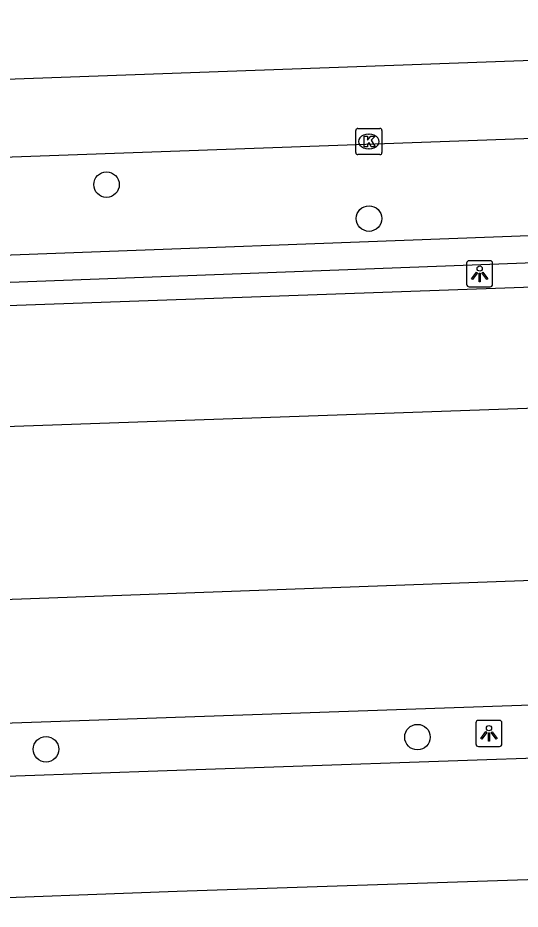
# Model space of a CAD drawing. Extents: x 160557 to 161245, y 385330 to 386505.
# Drawn here: x 161026.13 to 161045.38, y 386201.41 to 386235.55 of the extents above; entities that cross this region are included whole.
import ezdxf

# ---------------------------------------------------------------- set-up
doc = ezdxf.new("R2010")
doc.units = 0
for name, color, linetype in [('IMGEO_Boom', 7, 'Continuous'), ('IMGEO_Kolk', 7, 'Continuous'), ('IMGEO_Lichtpunt', 7, 'Continuous'), ('IMGEO_Muur', 7, 'Continuous'), ('IMGEO_Parkeervlak_open', 7, 'Continuous'), ('IMGEO_Rijbaan_lokaal_open', 7, 'Continuous'), ('IMGEO_Voetpad_open', 7, 'Continuous')]:
    doc.layers.add(name, color=color, linetype=linetype)

msp = doc.modelspace()

# ---------------------------------------------------------------- linework, layer by layer
at = {"layer": 'IMGEO_Boom'}
for centre in [(161029.529, 386229.16), (161039.59, 386227.86), (161041.446, 386207.998), (161027.21, 386207.533)]:
    msp.add_circle(centre, 0.489, dxfattribs=at)
at = {"layer": 'IMGEO_Kolk'}
for p, q in [((161039.083, 386230.385), (161039.083, 386231.237)), ((161039.158, 386231.311), (161040.01, 386231.311)), ((161039.571, 386231.091), (161039.596, 386231.091)), ((161040.084, 386231.237), (161040.084, 386230.385)), ((161040.01, 386230.311), (161039.158, 386230.311)), ((161039.594, 386230.531), (161039.569, 386230.531))]:
    msp.add_line(p, q, dxfattribs=at)
for points in [[(161039.083, 386230.385), (161039.083, 386231.237)], [(161039.158, 386231.311), (161040.01, 386231.311)], [(161039.404, 386231.011), (161039.527, 386231.011), (161039.527, 386230.86), (161039.657, 386231.011), (161039.821, 386231.011), (161039.675, 386230.86), (161039.828, 386230.611), (161039.676, 386230.611), (161039.591, 386230.775), (161039.527, 386230.708), (161039.527, 386230.611), (161039.404, 386230.611), (161039.404, 386231.011)], [(161040.084, 386231.237), (161040.084, 386230.385)], [(161040.01, 386230.311), (161039.158, 386230.311)]]:
    msp.add_lwpolyline(points, dxfattribs=at)
for centre, start, end in [((161039.16, 386231.235), 91.552, 178.448), ((161039.16, 386231.235), 91.552, 178.448), ((161040.008, 386231.235), 1.552, 88.448), ((161040.008, 386231.235), 1.552, 88.448), ((161039.16, 386230.387), 181.552, 268.448), ((161039.16, 386230.387), 181.552, 268.448), ((161040.008, 386230.387), 271.552, 358.448), ((161040.008, 386230.387), 271.552, 358.448)]:
    msp.add_arc(centre, 0.0765, start, end, dxfattribs=at)
for centre, major_axis, ratio, start_param, end_param in [((161039.57, 386230.811), (-0.387, 0.002), 0.722429, 4.712389, 7.853982), ((161039.595, 386230.811), (-0.39, 0.002), 0.717154, 1.570796, 4.712389)]:
    msp.add_ellipse(centre, major_axis=major_axis, ratio=ratio, start_param=start_param, end_param=end_param, dxfattribs=at)
at = {"layer": 'IMGEO_Lichtpunt'}
for p, q in [((161044.234, 386226.243), (161043.426, 386226.243)), ((161044.234, 386226.243), (161043.426, 386226.243)), ((161043.332, 386226.148), (161043.332, 386225.341)), ((161043.332, 386226.148), (161043.332, 386225.341)), ((161044.328, 386225.341), (161044.328, 386226.148)), ((161044.328, 386225.341), (161044.328, 386226.148)), ((161043.426, 386225.247), (161044.234, 386225.247)), ((161043.426, 386225.247), (161044.234, 386225.247)), ((161043.688, 386208.543), (161043.688, 386207.736)), ((161043.688, 386208.543), (161043.688, 386207.736)), ((161044.59, 386208.638), (161043.782, 386208.638)), ((161044.59, 386208.638), (161043.782, 386208.638)), ((161044.684, 386207.736), (161044.684, 386208.543)), ((161044.684, 386207.736), (161044.684, 386208.543)), ((161043.782, 386207.642), (161044.59, 386207.642)), ((161043.782, 386207.642), (161044.59, 386207.642))]:
    msp.add_line(p, q, dxfattribs=at)
for points in [[(161043.706, 386225.812), (161043.745, 386225.784), (161043.557, 386225.522), (161043.519, 386225.549), (161043.706, 386225.812)], [(161043.808, 386225.764), (161043.855, 386225.764), (161043.855, 386225.442), (161043.808, 386225.442), (161043.808, 386225.764)], [(161043.918, 386225.784), (161043.956, 386225.811), (161044.143, 386225.549), (161044.104, 386225.521), (161043.918, 386225.784)], [(161044.062, 386208.207), (161044.101, 386208.179), (161043.913, 386207.917), (161043.875, 386207.944), (161044.062, 386208.207)], [(161044.164, 386208.159), (161044.211, 386208.159), (161044.211, 386207.837), (161044.164, 386207.837), (161044.164, 386208.159)], [(161044.274, 386208.179), (161044.312, 386208.206), (161044.499, 386207.944), (161044.46, 386207.916), (161044.274, 386208.179)]]:
    msp.add_lwpolyline(points, dxfattribs=at)
for centre in [(161043.831, 386225.946), (161044.187, 386208.341)]:
    msp.add_circle(centre, 0.0994, dxfattribs=at)
for centre, start, end in [((161043.426, 386226.148), 90, 180), ((161043.426, 386226.148), 90, 180), ((161044.234, 386226.148), 0, 90), ((161044.234, 386226.148), 0, 90), ((161043.426, 386225.341), 180, 270), ((161043.426, 386225.341), 180, 270), ((161044.234, 386225.341), 270, 0), ((161044.234, 386225.341), 270, 360), ((161043.782, 386208.543), 90, 180), ((161043.782, 386208.543), 90, 180), ((161044.59, 386208.543), 0, 90), ((161044.59, 386208.543), 0, 90), ((161043.782, 386207.736), 180, 270), ((161043.782, 386207.736), 180, 270), ((161044.59, 386207.736), 270, 0), ((161044.59, 386207.736), 270, 360)]:
    msp.add_arc(centre, 0.0946, start, end, dxfattribs=at)
at = {"layer": 'IMGEO_Muur'}
for points in [[(161012.365, 386229.573), (161012.511, 386225.975), (161072.771, 386228.221), (161072.622, 386231.747)], [(161012.588, 386223.973), (161012.547, 386224.926), (161072.807, 386227.187), (161072.849, 386226.195)]]:
    msp.add_lwpolyline(points, dxfattribs=at)
at = {"layer": 'IMGEO_Parkeervlak_open'}
for points in [[(161072.849, 386226.195), (161019.605, 386224.299)], [(161017.925, 386208.261), (161023.06, 386208.448), (161024.806, 386208.512), (161073.407, 386210.197)], [(161013.24, 386206.079), (161023.145, 386206.419), (161031.855, 386206.719), (161073.444, 386208.152)]]:
    msp.add_lwpolyline(points, dxfattribs=at)
at = {"layer": 'IMGEO_Rijbaan_lokaal_open'}
for points in [[(161091.167, 386235.549), (161006.887, 386232.512), (161006.992, 386229.56)], [(161019.805, 386219.691), (161072.917, 386221.561), (161072.768, 386224.985), (161072.901, 386224.991)], [(161073.407, 386210.197), (161073.151, 386214.992), (161024.856, 386213.232), (161022.897, 386213.154), (161017.786, 386212.949)], [(161013.426, 386201.408), (161023.325, 386201.772), (161032.234, 386202.1), (161073.671, 386203.473), (161073.444, 386208.152)]]:
    msp.add_lwpolyline(points, dxfattribs=at)
at = {"layer": 'IMGEO_Voetpad_open'}
msp.add_lwpolyline([(161012.358, 386229.742), (161072.616, 386231.895)], dxfattribs=at)

doc.saveas('drawing.dxf')
